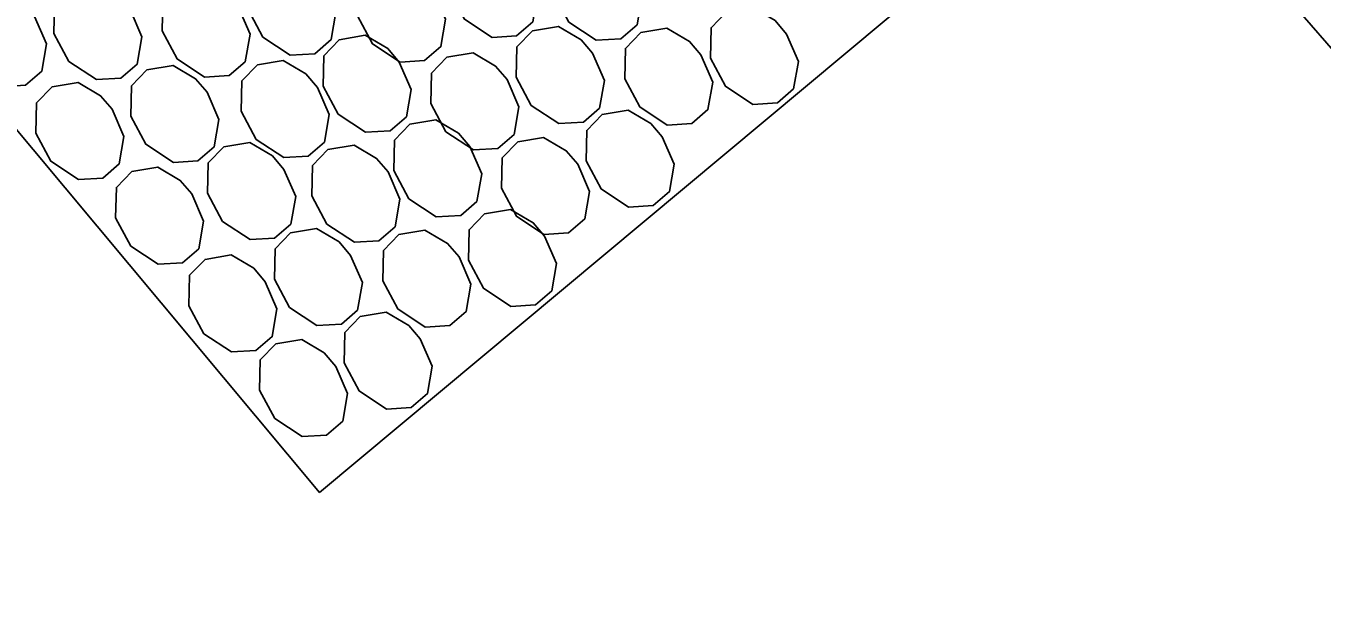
# Model space of a CAD drawing. Extents: x 2042995 to 2043795, y 305365 to 306249.
# Drawn here: x 2043529.28 to 2043541.56, y 305680.3 to 305685.82 of the extents above; entities that cross this region are included whole.
import ezdxf

# ---------------------------------------------------------------- set-up
doc = ezdxf.new("R2010")
doc.units = 0
for name, color, linetype in [('BR_AUTO DIMENSION', 7, 'Continuous'), ('BR_CONCRETE', 7, 'Continuous'), ('BR_GROUND LINES', 7, 'Continuous'), ('BR_TEXT', 7, 'Continuous')]:
    doc.layers.add(name, color=color, linetype=linetype)

msp = doc.modelspace()

# ---------------------------------------------------------------- linework, layer by layer
at = {"layer": 'BR_CONCRETE'}
msp.add_spline([(2043139.109, 306017.548), (2043148.199, 306007.16), (2043160.233, 305993.368), (2043172.245, 305979.557), (2043184.234, 305965.727), (2043196.201, 305951.879), (2043208.145, 305938.012), (2043220.067, 305924.126), (2043231.966, 305910.221), (2043243.843, 305896.297), (2043255.698, 305882.355), (2043267.529, 305868.394), (2043279.339, 305854.414), (2043291.126, 305840.415), (2043302.89, 305826.398), (2043314.632, 305812.361), (2043326.352, 305798.306), (2043338.049, 305784.233), (2043349.724, 305770.14), (2043361.376, 305756.029), (2043373.005, 305741.899), (2043384.613, 305727.75), (2043396.197, 305713.582), (2043407.76, 305699.396), (2043419.299, 305685.191), (2043430.817, 305670.967), (2043442.311, 305656.724), (2043453.784, 305642.463), (2043465.234, 305628.182), (2043476.661, 305613.883), (2043488.066, 305599.566), (2043499.448, 305585.229), (2043510.808, 305570.874), (2043522.146, 305556.5), (2043533.461, 305542.107), (2043544.753, 305527.695), (2043547.219, 305524.543)], degree=3, dxfattribs=at)
at = {"layer": 'BR_GROUND LINES'}
msp.add_line((2043533.167, 305695.378), (2043565.947, 305657.611), dxfattribs=at)
at = {"layer": 'BR_TEXT'}
msp.add_lwpolyline([(2043540.34, 305690.205), (2043541.269, 305689.092), (2043532.059, 305681.4), (2043526.931, 305687.54), (2043536.141, 305695.232), (2043537.071, 305694.12)], dxfattribs=at)
for points in [[(2043533.926, 305685.726), (2043533.694, 305685.712), (2043533.434, 305685.884), (2043533.291, 305686.15), (2043533.298, 305686.438), (2043533.444, 305686.589), (2043533.691, 305686.631), (2043533.904, 305686.505), (2043534.013, 305686.377), (2043534.125, 305686.119), (2043534.08, 305685.859)], [(2043534.914, 305685.7), (2043534.682, 305685.687), (2043534.422, 305685.858), (2043534.279, 305686.125), (2043534.286, 305686.413), (2043534.432, 305686.564), (2043534.679, 305686.606), (2043534.892, 305686.48), (2043535.001, 305686.352), (2043535.113, 305686.094), (2043535.068, 305685.833)], [(2043532.015, 305685.558), (2043531.782, 305685.545), (2043531.522, 305685.716), (2043531.38, 305685.983), (2043531.387, 305686.271), (2043531.533, 305686.422), (2043531.779, 305686.463), (2043531.993, 305686.337), (2043532.102, 305686.209), (2043532.214, 305685.952), (2043532.169, 305685.691)], [(2043533.055, 305685.492), (2043532.822, 305685.478), (2043532.562, 305685.65), (2043532.42, 305685.917), (2043532.427, 305686.204), (2043532.573, 305686.356), (2043532.819, 305686.397), (2043533.033, 305686.271), (2043533.142, 305686.143), (2043533.254, 305685.886), (2043533.209, 305685.625)], [(2043530.177, 305685.326), (2043529.945, 305685.312), (2043529.685, 305685.484), (2043529.542, 305685.75), (2043529.549, 305686.038), (2043529.695, 305686.189), (2043529.941, 305686.231), (2043530.155, 305686.105), (2043530.264, 305685.977), (2043530.376, 305685.719), (2043530.331, 305685.458)], [(2043531.202, 305685.35), (2043530.969, 305685.336), (2043530.709, 305685.508), (2043530.567, 305685.774), (2043530.574, 305686.062), (2043530.72, 305686.213), (2043530.966, 305686.255), (2043531.18, 305686.129), (2043531.289, 305686.001), (2043531.401, 305685.743), (2043531.356, 305685.482)], [(2043529.273, 305685.259), (2043529.04, 305685.245), (2043528.78, 305685.417), (2043528.638, 305685.683), (2043528.644, 305685.971), (2043528.79, 305686.122), (2043529.037, 305686.164), (2043529.251, 305686.038), (2043529.359, 305685.91), (2043529.472, 305685.652), (2043529.427, 305685.391)], [(2043536.398, 305685.092), (2043536.166, 305685.078), (2043535.906, 305685.25), (2043535.763, 305685.516), (2043535.77, 305685.804), (2043535.916, 305685.955), (2043536.163, 305685.997), (2043536.376, 305685.871), (2043536.485, 305685.743), (2043536.597, 305685.485), (2043536.552, 305685.225)], [(2043532.728, 305684.827), (2043532.495, 305684.813), (2043532.235, 305684.985), (2043532.093, 305685.251), (2043532.1, 305685.539), (2043532.245, 305685.69), (2043532.492, 305685.732), (2043532.706, 305685.606), (2043532.815, 305685.478), (2043532.927, 305685.22), (2043532.882, 305684.96)], [(2043534.559, 305684.91), (2043534.326, 305684.897), (2043534.066, 305685.068), (2043533.923, 305685.335), (2043533.93, 305685.623), (2043534.076, 305685.774), (2043534.323, 305685.816), (2043534.537, 305685.69), (2043534.645, 305685.562), (2043534.758, 305685.304), (2043534.712, 305685.043)], [(2043535.586, 305684.896), (2043535.354, 305684.882), (2043535.094, 305685.054), (2043534.951, 305685.32), (2043534.958, 305685.608), (2043535.104, 305685.759), (2043535.351, 305685.801), (2043535.565, 305685.675), (2043535.673, 305685.547), (2043535.786, 305685.289), (2043535.74, 305685.028)], [(2043531.952, 305684.587), (2043531.72, 305684.574), (2043531.459, 305684.745), (2043531.317, 305685.012), (2043531.324, 305685.3), (2043531.47, 305685.451), (2043531.716, 305685.493), (2043531.93, 305685.367), (2043532.039, 305685.239), (2043532.151, 305684.981), (2043532.106, 305684.72)], [(2043533.749, 305684.66), (2043533.517, 305684.647), (2043533.257, 305684.818), (2043533.114, 305685.085), (2043533.121, 305685.373), (2043533.267, 305685.524), (2043533.514, 305685.566), (2043533.727, 305685.44), (2043533.836, 305685.312), (2043533.948, 305685.054), (2043533.903, 305684.793)], [(2043530.906, 305684.542), (2043530.674, 305684.528), (2043530.414, 305684.7), (2043530.271, 305684.966), (2043530.278, 305685.254), (2043530.424, 305685.405), (2043530.671, 305685.447), (2043530.885, 305685.321), (2043530.993, 305685.193), (2043531.106, 305684.935), (2043531.06, 305684.674)], [(2043530.006, 305684.38), (2043529.774, 305684.367), (2043529.514, 305684.538), (2043529.371, 305684.805), (2043529.378, 305685.093), (2043529.524, 305685.244), (2043529.771, 305685.286), (2043529.984, 305685.16), (2043530.093, 305685.032), (2043530.205, 305684.774), (2043530.16, 305684.513)], [(2043535.22, 305684.119), (2043534.987, 305684.105), (2043534.727, 305684.277), (2043534.585, 305684.543), (2043534.591, 305684.831), (2043534.737, 305684.982), (2043534.984, 305685.024), (2043535.198, 305684.898), (2043535.306, 305684.77), (2043535.419, 305684.512), (2043535.374, 305684.252)], [(2043533.397, 305684.025), (2043533.165, 305684.012), (2043532.905, 305684.183), (2043532.762, 305684.45), (2043532.769, 305684.738), (2043532.915, 305684.889), (2043533.162, 305684.931), (2043533.375, 305684.805), (2043533.484, 305684.677), (2043533.596, 305684.419), (2043533.551, 305684.158)], [(2043531.633, 305683.811), (2043531.401, 305683.797), (2043531.141, 305683.969), (2043530.998, 305684.235), (2043531.005, 305684.523), (2043531.151, 305684.675), (2043531.398, 305684.716), (2043531.612, 305684.59), (2043531.72, 305684.462), (2043531.833, 305684.204), (2043531.787, 305683.944)], [(2043534.419, 305683.859), (2043534.186, 305683.845), (2043533.926, 305684.017), (2043533.784, 305684.283), (2043533.791, 305684.571), (2043533.937, 305684.722), (2043534.183, 305684.764), (2043534.397, 305684.638), (2043534.506, 305684.51), (2043534.618, 305684.252), (2043534.573, 305683.992)], [(2043532.621, 305683.786), (2043532.389, 305683.772), (2043532.129, 305683.944), (2043531.986, 305684.21), (2043531.993, 305684.498), (2043532.139, 305684.649), (2043532.386, 305684.691), (2043532.6, 305684.565), (2043532.708, 305684.437), (2043532.821, 305684.179), (2043532.775, 305683.918)], [(2043530.762, 305683.577), (2043530.53, 305683.564), (2043530.27, 305683.735), (2043530.127, 305684.002), (2043530.134, 305684.29), (2043530.28, 305684.441), (2043530.526, 305684.483), (2043530.74, 305684.357), (2043530.849, 305684.229), (2043530.961, 305683.971), (2043530.916, 305683.71)], [(2043534.106, 305683.177), (2043533.873, 305683.163), (2043533.613, 305683.335), (2043533.471, 305683.602), (2043533.477, 305683.889), (2043533.623, 305684.041), (2043533.87, 305684.082), (2043534.084, 305683.956), (2043534.192, 305683.828), (2043534.305, 305683.571), (2043534.26, 305683.31)], [(2043532.266, 305682.995), (2043532.033, 305682.982), (2043531.773, 305683.153), (2043531.631, 305683.42), (2043531.638, 305683.708), (2043531.784, 305683.859), (2043532.03, 305683.901), (2043532.244, 305683.775), (2043532.353, 305683.647), (2043532.465, 305683.389), (2043532.42, 305683.128)], [(2043533.294, 305682.981), (2043533.061, 305682.967), (2043532.801, 305683.139), (2043532.659, 305683.405), (2043532.666, 305683.693), (2043532.811, 305683.844), (2043533.058, 305683.886), (2043533.272, 305683.76), (2043533.381, 305683.632), (2043533.493, 305683.374), (2043533.448, 305683.114)], [(2043531.457, 305682.746), (2043531.224, 305682.732), (2043530.964, 305682.904), (2043530.822, 305683.17), (2043530.828, 305683.458), (2043530.974, 305683.609), (2043531.221, 305683.651), (2043531.435, 305683.525), (2043531.543, 305683.397), (2043531.656, 305683.139), (2043531.611, 305682.878)], [(2043532.927, 305682.204), (2043532.695, 305682.19), (2043532.434, 305682.362), (2043532.292, 305682.628), (2043532.299, 305682.916), (2043532.445, 305683.068), (2043532.691, 305683.109), (2043532.905, 305682.983), (2043533.014, 305682.855), (2043533.126, 305682.597), (2043533.081, 305682.337)], [(2043532.126, 305681.944), (2043531.894, 305681.93), (2043531.634, 305682.102), (2043531.491, 305682.369), (2043531.498, 305682.656), (2043531.644, 305682.808), (2043531.89, 305682.849), (2043532.104, 305682.723), (2043532.213, 305682.595), (2043532.325, 305682.338), (2043532.28, 305682.077)]]:
    msp.add_lwpolyline(points, close=True, dxfattribs=at)

# ---------------------------------------------------------------- texts
at = {"layer": 'BR_AUTO DIMENSION'}
for s, p in [('Minimum Vertical Clearance required, measured from top of high rail to lowest', (2043497.504, 305683.824)), ('point of superstructure, in the horizontal clearance area that extends 6\'-0"', (2043494.626, 305681.42))]:
    msp.add_text(s, height=2.5, rotation=309.8684, dxfattribs=at).set_placement(p)

doc.saveas('drawing.dxf')
